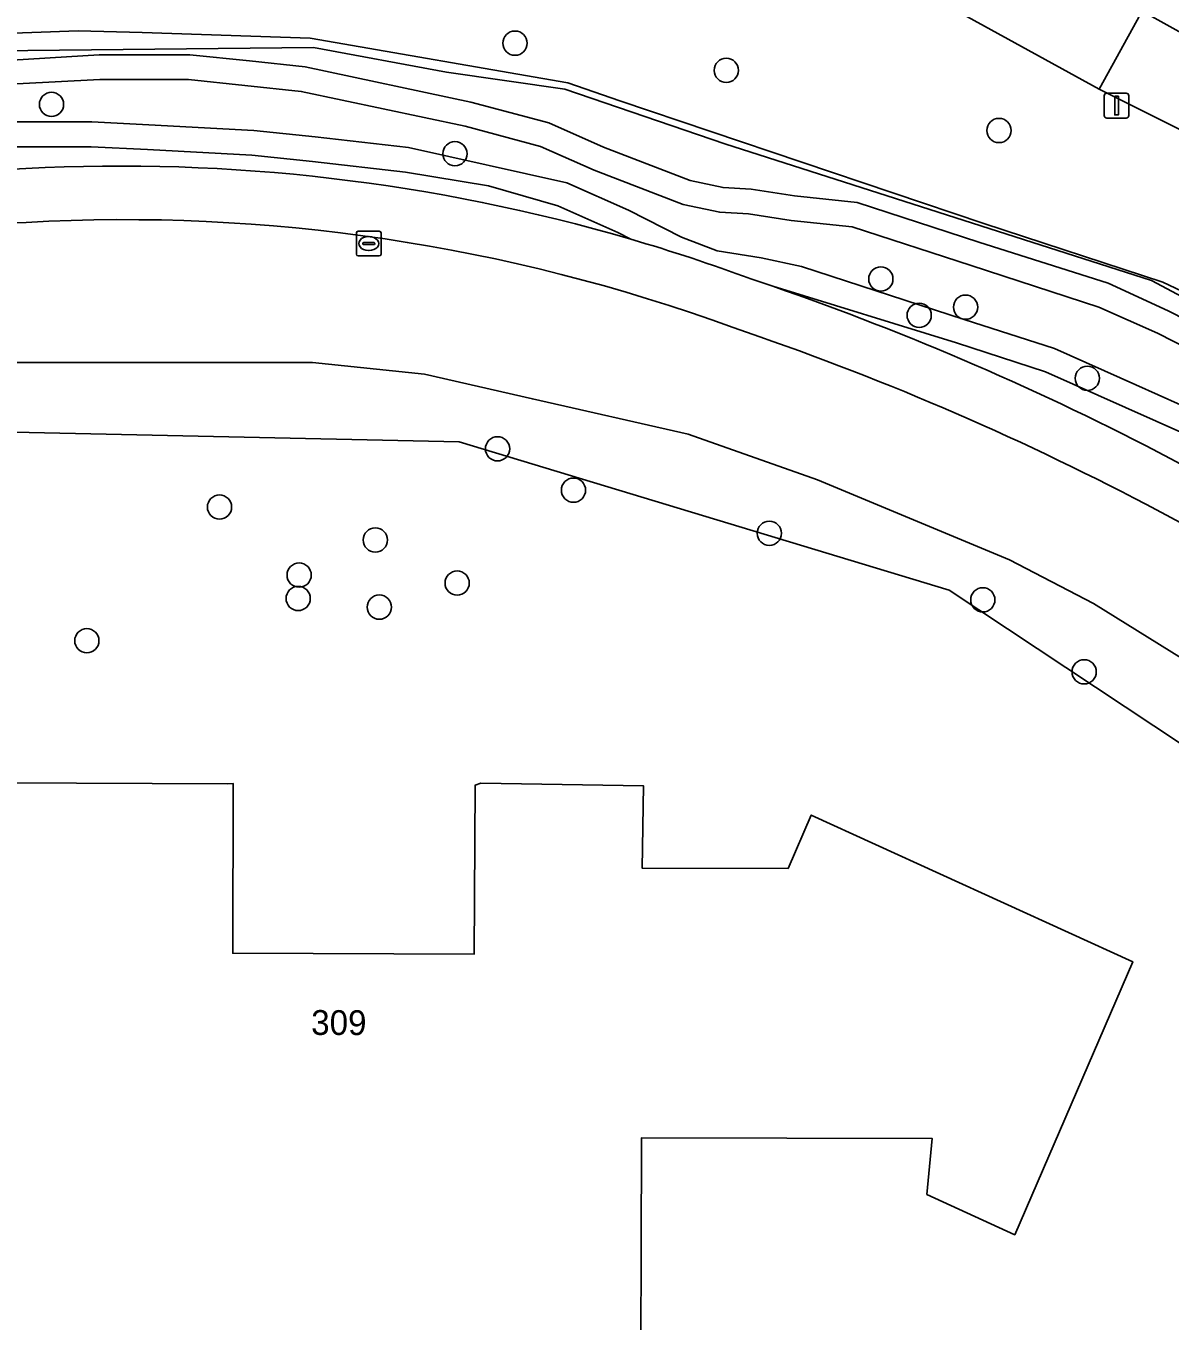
# Model space of a CAD drawing. Extents: x 162156 to 163172, y 378995 to 380779.
# Drawn here: x 162215.2 to 162261.3, y 379694.4 to 379746.6 of the extents above; entities that cross this region are included whole.
import ezdxf

# ---------------------------------------------------------------- set-up
doc = ezdxf.new("R2010")
doc.units = 0
for name, color, linetype in [('IMGEO_Boom', 7, 'Continuous'), ('IMGEO_Erf', 7, 'Continuous'), ('IMGEO_Fietspad_gesloten', 7, 'Continuous'), ('IMGEO_Grasland_overig', 7, 'Continuous'), ('IMGEO_Groenvoorziening', 7, 'Continuous'), ('IMGEO_Hek', 7, 'Continuous'), ('IMGEO_Lichtmast', 7, 'Continuous'), ('IMGEO_Loofbos', 7, 'Continuous'), ('IMGEO_Oever', 7, 'Continuous'), ('IMGEO_Pand', 7, 'Continuous'), ('IMGEO_Pand_nummerreeks', 7, 'Continuous'), ('IMGEO_Rioolput', 7, 'Continuous'), ('IMGEO_Terreindeel_halfverhard', 7, 'Continuous'), ('IMGEO_Voetpad_open', 7, 'Continuous'), ('IMGEO_Waterloop', 7, 'Continuous')]:
    doc.layers.add(name, color=color, linetype=linetype)

msp = doc.modelspace()

# ---------------------------------------------------------------- linework, layer by layer
at = {"layer": 'IMGEO_Boom'}
for centre in [(162234.915, 379745.869), (162243.433, 379744.773), (162216.227, 379743.401), (162254.43, 379742.349), (162232.492, 379741.412), (162249.667, 379736.362), (162253.082, 379735.228), (162251.212, 379734.901), (162257.991, 379732.362), (162234.211, 379729.519), (162237.273, 379727.852), (162223.001, 379727.17), (162245.172, 379726.114), (162229.285, 379725.843), (162226.211, 379724.428), (162232.582, 379724.107), (162226.172, 379723.486), (162229.443, 379723.137), (162253.778, 379723.431), (162217.651, 379721.782), (162257.865, 379720.529)]:
    msp.add_circle(centre, 0.489, dxfattribs=at)
at = {"layer": 'IMGEO_Erf'}
for points in [[(162337.174, 379688.677), (162335.238, 379695.41), (162334.723, 379697.203), (162334.223, 379698.94), (162276.018, 379708.183), (162252.426, 379723.827), (162232.664, 379729.795), (162201.08, 379730.479), (162201.347, 379726.944), (162202.006, 379718.214)], [(162208.071, 379651.682), (162208.219, 379706.603), (162208.049, 379706.603), (162208.054, 379710.024), (162208.063, 379716.088), (162223.33, 379716.015), (162223.554, 379716.023), (162223.533, 379709.187), (162233.263, 379709.148), (162233.306, 379715.96), (162233.536, 379716.037), (162240.098, 379715.933), (162240.045, 379712.614), (162245.928, 379712.598), (162246.86, 379714.754), (162259.822, 379708.842), (162255.065, 379697.836), (162251.522, 379699.467), (162251.736, 379701.712), (162240.01, 379701.743), (162239.998, 379697.223), (162239.988, 379693.483)]]:
    msp.add_lwpolyline(points, dxfattribs=at)
at = {"layer": 'IMGEO_Fietspad_gesloten'}
for points in [[(162215.193, 379740.821), (162211.04, 379740.607), (162209.069, 379740.44), (162199.839, 379739.659), (162201.443, 379737.13), (162202.09, 379737.351), (162203.709, 379737.695), (162207.596, 379738.311), (162211.084, 379738.552), (162215.208, 379738.647)], [(162245.305, 379736.068), (162244.424, 379736.369)], [(162268.773, 379725.159), (162261.33, 379729.13)], [(162260.378, 379727.269), (162267.847, 379723.281)]]:
    msp.add_lwpolyline(points, dxfattribs=at)
for centre, radius, start, end in [((162218.96, 379667.351), 73.567, 73.71809, 92.93475), ((162219.174, 379667.452), 71.305, 69.87551, 93.18823), ((162218.937, 379667.316), 73.607, 69.74127, 73.70882), ((162207.626, 379627.063), 115.334, 62.2482, 70.93155), ((162206.846, 379625.235), 115.224, 62.3164, 71.34284)]:
    msp.add_arc(centre, radius, start, end, dxfattribs=at)
at = {"layer": 'IMGEO_Grasland_overig'}
for points in [[(162215.208, 379738.647), (162211.084, 379738.552)], [(162214.541, 379733.002), (162226.745, 379733.002), (162231.259, 379732.528), (162235.614, 379731.527), (162241.895, 379730.106), (162247.114, 379728.274), (162254.858, 379725.049), (162258.235, 379723.285), (162261.79, 379721.082), (162272, 379715.314), (162279.233, 379712.147), (162286.048, 379710.401), (162294.223, 379708.812), (162310.274, 379706.198), (162313.432, 379705.394), (162326.545, 379703.142)], [(162267.847, 379723.281), (162260.378, 379727.269)]]:
    msp.add_lwpolyline(points, dxfattribs=at)
for centre, radius, start, end in [((162219.174, 379667.452), 71.305, 69.87551, 93.18823), ((162206.846, 379625.235), 115.224, 62.3164, 71.34284)]:
    msp.add_arc(centre, radius, start, end, dxfattribs=at)
at = {"layer": 'IMGEO_Groenvoorziening'}
for points in [[(162245.107, 379755.565), (162200.542, 379780.028), (162207.281, 379761.484), (162206.713, 379759.494), (162208.417, 379755.264), (162211.499, 379752.19), (162220.789, 379751.034), (162244.456, 379751.721), (162246.14, 379754.783), (162260.156, 379747.07), (162258.472, 379744.009), (162275.07, 379735.712), (162283.803, 379734.743), (162280.296, 379740.465), (162286.296, 379744.277)], [(162266.322, 379743.758), (162245.107, 379755.565)], [(162275.07, 379735.712), (162258.472, 379744.009), (162244.456, 379751.721)], [(162207.586, 379745.498), (162226.793, 379745.692), (162232.15, 379744.706), (162236.927, 379744.021), (162243.381, 379741.815), (162260.586, 379736.299), (162282.584, 379724.579)], [(162260.586, 379736.299), (162243.381, 379741.815), (162236.927, 379744.021), (162232.15, 379744.706), (162226.793, 379745.692), (162207.586, 379745.498)], [(162213.969, 379745.15), (162218.15, 379745.405), (162221.8, 379745.405), (162224.214, 379745.151), (162226.45, 379744.916), (162233.136, 379743.495), (162236.276, 379742.654), (162238.483, 379741.671), (162241.974, 379740.331), (162243.304, 379740.049), (162244.44, 379739.989), (162246.18, 379739.713), (162248.717, 379739.447), (162253.624, 379737.852), (162258.83, 379736.19), (162261.252, 379735.081), (162266.481, 379732.417)], [(162239.585, 379737.967), (162239.065, 379738.231), (162236.64, 379739.311), (162233.85, 379740.114), (162230.505, 379740.664), (162226.743, 379741.102), (162224.307, 379741.358), (162220.094, 379741.579), (162217.831, 379741.697), (162209.647, 379741.697), (162207.221, 379741.824), (162204.714, 379742.222)], [(162296.1, 379716.558), (162289.191, 379717.652), (162285.844, 379718.182), (162284.173, 379718.63), (162280.713, 379719.958), (162277.745, 379721.098), (162275.315, 379722.336), (162272.124, 379724.409), (162267.9, 379727.151), (162263.121, 379729.586), (162259.537, 379731.182), (162256.304, 379732.621), (162252.721, 379733.786), (162245.305, 379736.068)], [(162317.68, 379716.09), (162317.487, 379714.992), (162317.854, 379716.332), (162317.673, 379718.252), (162317.353, 379718.304), (162317.34, 379718.213), (162317.31, 379718), (162316.79, 379718.091), (162316.822, 379718.298), (162316.836, 379718.388), (162284.522, 379724.017), (162282.584, 379724.579), (162260.586, 379736.299)], [(162261.33, 379729.13), (162268.773, 379725.159)]]:
    msp.add_lwpolyline(points, dxfattribs=at)
for centre, radius, start, end in [((162218.96, 379667.351), 73.567, 73.71809, 92.93475), ((162207.626, 379627.063), 115.334, 62.2482, 70.93155)]:
    msp.add_arc(centre, radius, start, end, dxfattribs=at)
at = {"layer": 'IMGEO_Hek'}
for points in [[(162266.322, 379743.758), (162245.107, 379755.565), (162200.542, 379780.028)], [(162219.881, 379746.294), (162217.296, 379746.36), (162209.447, 379746.08), (162206.956, 379746.045), (162204.506, 379746.903), (162202.212, 379748.11)], [(162239.147, 379743.541), (162237.043, 379744.27), (162226.649, 379746.065), (162219.881, 379746.294)], [(162283.7, 379723.919), (162281.26, 379724.831), (162278.962, 379726.037), (162270.138, 379731.405), (162267.925, 379732.742), (162263.368, 379735.129), (162261.032, 379736.236), (162253.819, 379738.605), (162239.147, 379743.541)]]:
    msp.add_lwpolyline(points, dxfattribs=at)
at = {"layer": 'IMGEO_Lichtmast'}
for p, q in [((162258.775, 379743.852), (162259.565, 379743.852)), ((162259.565, 379743.852), (162258.775, 379743.852)), ((162258.675, 379742.952), (162258.675, 379743.752)), ((162258.675, 379743.752), (162258.675, 379742.952)), ((162259.665, 379743.752), (162259.665, 379742.952)), ((162259.665, 379742.952), (162259.665, 379743.752)), ((162259.565, 379742.852), (162258.775, 379742.852)), ((162258.775, 379742.852), (162259.565, 379742.852))]:
    msp.add_line(p, q, dxfattribs=at)
msp.add_lwpolyline([(162259.095, 379743.727), (162259.245, 379743.727), (162259.245, 379742.977), (162259.095, 379742.977), (162259.095, 379743.727)], dxfattribs=at)
for centre, start, end in [((162258.775, 379743.752), 90, 180), ((162258.775, 379743.752), 90, 180), ((162259.565, 379743.752), 0, 90), ((162259.565, 379743.752), 360, 90), ((162258.775, 379742.952), 180, 270), ((162258.775, 379742.952), 180, 270), ((162259.565, 379742.952), 270, 0), ((162259.565, 379742.952), 270, 0)]:
    msp.add_arc(centre, 0.1, start, end, dxfattribs=at)
at = {"layer": 'IMGEO_Loofbos'}
for points in [[(162235.614, 379731.527), (162231.259, 379732.528), (162226.745, 379733.002), (162214.541, 379733.002), (162205.491, 379732.528), (162200.706, 379732.277), (162201.08, 379730.479), (162232.664, 379729.795), (162252.426, 379723.827), (162276.018, 379708.183), (162334.223, 379698.94), (162336.989, 379698.762)], [(162329.924, 379702.799), (162326.545, 379703.142), (162313.432, 379705.394), (162310.274, 379706.198), (162294.223, 379708.812), (162286.048, 379710.401), (162279.233, 379712.147), (162272, 379715.314), (162261.79, 379721.082), (162258.235, 379723.285), (162254.858, 379725.049), (162247.114, 379728.274), (162241.895, 379730.106), (162235.614, 379731.527)]]:
    msp.add_lwpolyline(points, dxfattribs=at)
at = {"layer": 'IMGEO_Oever'}
for points in [[(162266.481, 379732.417), (162261.252, 379735.081), (162258.83, 379736.19), (162253.624, 379737.852), (162248.717, 379739.447), (162246.18, 379739.713), (162244.44, 379739.989), (162243.304, 379740.049), (162241.974, 379740.331), (162238.483, 379741.671), (162236.276, 379742.654), (162233.136, 379743.495), (162226.45, 379744.916), (162224.214, 379745.151), (162221.8, 379745.405), (162218.15, 379745.405), (162213.969, 379745.15)], [(162211.463, 379744.053), (162218.176, 379744.405), (162221.747, 379744.405), (162226.293, 379743.927), (162232.902, 379742.523), (162235.941, 379741.709), (162238.101, 379740.747), (162241.689, 379739.369), (162243.173, 379739.054), (162244.335, 379738.993), (162246.049, 379738.722), (162248.508, 379738.463), (162253.315, 379736.901), (162258.462, 379735.229), (162260.821, 379734.178), (162266.004, 379731.538)], [(162263.552, 379730.489), (162259.944, 379732.095), (162256.663, 379733.556), (162253.03, 379734.737), (162246.47, 379736.868), (162244.838, 379737.215), (162243.069, 379737.495), (162241.623, 379738.05), (162239.496, 379739.134), (162237, 379740.245), (162230.621, 379741.657), (162226.853, 379742.096), (162224.385, 379742.355), (162220.147, 379742.577), (162217.858, 379742.697), (162212.76, 379742.697)], [(162204.714, 379742.222), (162207.221, 379741.824), (162209.647, 379741.697), (162217.831, 379741.697), (162220.094, 379741.579), (162224.307, 379741.358), (162226.743, 379741.102), (162230.505, 379740.664), (162233.85, 379740.114), (162236.64, 379739.311), (162239.065, 379738.231), (162239.585, 379737.967)], [(162244.424, 379736.369), (162245.305, 379736.068), (162252.721, 379733.786), (162256.304, 379732.621), (162259.537, 379731.182), (162263.121, 379729.586)]]:
    msp.add_lwpolyline(points, dxfattribs=at)
msp.add_arc((162218.937, 379667.316), 73.607, 69.74127, 73.70882, dxfattribs=at)
at = {"layer": 'IMGEO_Pand'}
msp.add_lwpolyline([(162239.988, 379693.483), (162239.998, 379697.223), (162240.01, 379701.743), (162251.736, 379701.712), (162251.522, 379699.467), (162255.065, 379697.836), (162259.822, 379708.842), (162246.86, 379714.754), (162245.928, 379712.598), (162240.045, 379712.614), (162240.098, 379715.933), (162233.536, 379716.037), (162233.306, 379715.96), (162233.263, 379709.148), (162223.533, 379709.187), (162223.554, 379716.023), (162223.33, 379716.015), (162208.063, 379716.088), (162208.054, 379710.024), (162208.049, 379706.603), (162208.219, 379706.603), (162208.071, 379651.682)], dxfattribs=at)
at = {"layer": 'IMGEO_Rioolput'}
for p, q in [((162228.517, 379737.366), (162228.517, 379738.218)), ((162228.592, 379738.292), (162229.444, 379738.292)), ((162229.518, 379738.218), (162229.518, 379737.366)), ((162228.776, 379737.786), (162228.776, 379737.798)), ((162229.214, 379737.749), (162228.816, 379737.749)), ((162228.819, 379737.835), (162229.217, 379737.835)), ((162229.005, 379738.072), (162229.03, 379738.072)), ((162229.26, 379737.798), (162229.26, 379737.786)), ((162229.444, 379737.292), (162228.592, 379737.292)), ((162229.028, 379737.512), (162229.003, 379737.512))]:
    msp.add_line(p, q, dxfattribs=at)
for points in [[(162228.517, 379737.366), (162228.517, 379738.218)], [(162228.592, 379738.292), (162229.444, 379738.292)], [(162229.518, 379738.218), (162229.518, 379737.366)], [(162229.444, 379737.292), (162228.592, 379737.292)]]:
    msp.add_lwpolyline(points, dxfattribs=at)
for centre, radius, start, end in [((162228.594, 379738.216), 0.0765, 91.552, 178.448), ((162228.594, 379738.216), 0.0765, 91.552, 178.448), ((162229.442, 379738.216), 0.0765, 1.552, 88.448), ((162229.442, 379738.216), 0.0765, 1.552, 88.448), ((162228.816, 379737.795), 0.0403, 85.8775, 175.7526), ((162228.813, 379737.785), 0.0366, 178.938, 274.7102), ((162229.217, 379737.792), 0.043, 264.8664, 352.4533), ((162229.221, 379737.797), 0.0386, 1.7309, 96.639), ((162228.594, 379737.368), 0.0765, 181.552, 268.448), ((162228.594, 379737.368), 0.0765, 181.552, 268.448), ((162229.442, 379737.368), 0.0765, 271.552, 358.448), ((162229.442, 379737.368), 0.0765, 271.552, 358.448)]:
    msp.add_arc(centre, radius, start, end, dxfattribs=at)
for centre, major_axis, ratio, start_param, end_param in [((162229.004, 379737.792), (-0.387, 0.002), 0.722429, 4.712389, 7.853982), ((162229.029, 379737.792), (-0.39, 0.002), 0.717154, 1.570796, 4.712389)]:
    msp.add_ellipse(centre, major_axis=major_axis, ratio=ratio, start_param=start_param, end_param=end_param, dxfattribs=at)
at = {"layer": 'IMGEO_Terreindeel_halfverhard'}
msp.add_lwpolyline([(162201.994, 379852.701), (162196.567, 379837.412), (162189.38, 379817.166), (162184.816, 379804.307), (162181.657, 379795.408), (162181.289, 379794.37), (162181.144, 379793.961), (162182.316, 379790.033), (162183.312, 379789.486), (162184.278, 379788.956), (162200.542, 379780.028), (162245.107, 379755.565), (162266.322, 379743.758)], dxfattribs=at)
at = {"layer": 'IMGEO_Voetpad_open'}
msp.add_lwpolyline([(162260.156, 379747.07), (162246.14, 379754.783), (162244.456, 379751.721), (162258.472, 379744.009)], close=True, dxfattribs=at)
at = {"layer": 'IMGEO_Waterloop'}
for points in [[(162266.004, 379731.538), (162260.821, 379734.178), (162258.462, 379735.229), (162253.315, 379736.901), (162248.508, 379738.463), (162246.049, 379738.722), (162244.335, 379738.993), (162243.173, 379739.054), (162241.689, 379739.369), (162238.101, 379740.747), (162235.941, 379741.709), (162232.902, 379742.523), (162226.293, 379743.927), (162221.747, 379744.405), (162218.176, 379744.405), (162211.463, 379744.053)], [(162212.76, 379742.697), (162217.858, 379742.697), (162220.147, 379742.577), (162224.385, 379742.355), (162226.853, 379742.096), (162230.621, 379741.657), (162237, 379740.245), (162239.496, 379739.134), (162241.623, 379738.05), (162243.069, 379737.495), (162244.838, 379737.215), (162246.47, 379736.868), (162253.03, 379734.737), (162256.663, 379733.556), (162259.944, 379732.095), (162263.552, 379730.489)]]:
    msp.add_lwpolyline(points, dxfattribs=at)

# ---------------------------------------------------------------- texts
at = {"layer": 'IMGEO_Pand_nummerreeks'}
msp.add_text('309', height=1, rotation=359.7703, dxfattribs=at).set_placement((162226.695, 379705.895))

doc.saveas('drawing.dxf')
